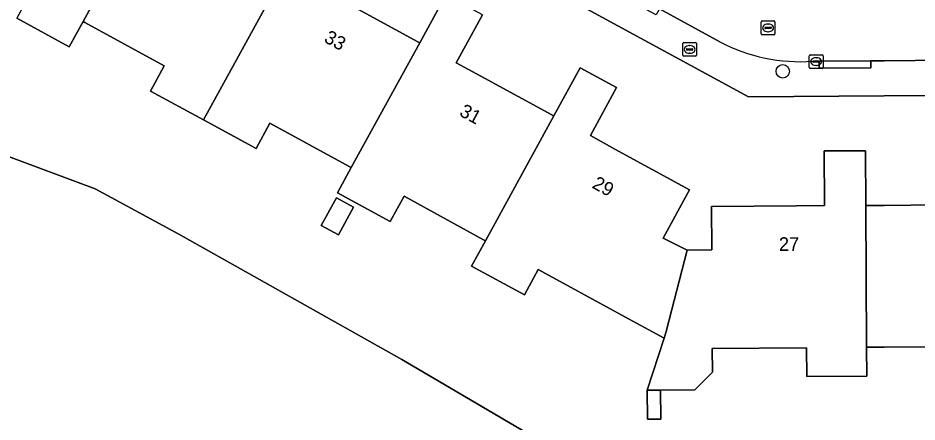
# Model space of a CAD drawing. Extents: x 157320 to 158835, y 386650 to 388491.
# Drawn here: x 157936.7 to 158002.4, y 387457.5 to 387487 of the extents above; entities that cross this region are included whole.
import ezdxf

# ---------------------------------------------------------------- set-up
doc = ezdxf.new("R2010")
doc.units = 0
for name, color, linetype in [('IMGEO_Boom', 7, 'Continuous'), ('IMGEO_Brandkraan', 7, 'Continuous'), ('IMGEO_Erf', 7, 'Continuous'), ('IMGEO_Kolk', 7, 'Continuous'), ('IMGEO_Loofbos', 7, 'Continuous'), ('IMGEO_Pand', 7, 'Continuous'), ('IMGEO_Pand_nummerreeks', 7, 'Continuous'), ('IMGEO_Rijbaan_lokaal_open', 7, 'Continuous'), ('IMGEO_Rioolput', 7, 'Continuous'), ('IMGEO_Voetpad_open', 7, 'Continuous')]:
    doc.layers.add(name, color=color, linetype=linetype)

msp = doc.modelspace()

# ---------------------------------------------------------------- linework, layer by layer
at = {"layer": 'IMGEO_Boom'}
msp.add_circle((157992.591, 387483.105), 0.489, dxfattribs=at)
at = {"layer": 'IMGEO_Brandkraan'}
for p, q in [((157985.288, 387484.278), (157985.288, 387485.13)), ((157985.363, 387485.204), (157986.215, 387485.204)), ((157985.776, 387484.984), (157985.801, 387484.984)), ((157986.289, 387485.13), (157986.289, 387484.278)), ((157986.215, 387484.204), (157985.363, 387484.204)), ((157985.547, 387484.698), (157985.547, 387484.71)), ((157985.985, 387484.661), (157985.587, 387484.661)), ((157985.59, 387484.747), (157985.988, 387484.747)), ((157985.799, 387484.424), (157985.774, 387484.424)), ((157986.031, 387484.71), (157986.031, 387484.698))]:
    msp.add_line(p, q, dxfattribs=at)
for points in [[(157985.288, 387484.278), (157985.288, 387485.13)], [(157985.363, 387485.204), (157986.215, 387485.204)], [(157986.289, 387485.13), (157986.289, 387484.278)], [(157986.215, 387484.204), (157985.363, 387484.204)]]:
    msp.add_lwpolyline(points, dxfattribs=at)
for centre, radius, start, end in [((157985.365, 387485.128), 0.0765, 91.55205, 178.44795), ((157985.365, 387485.128), 0.0765, 91.55205, 178.44795), ((157986.213, 387485.128), 0.0765, 1.55205, 88.44795), ((157986.213, 387485.128), 0.0765, 1.55205, 88.44795), ((157985.365, 387484.28), 0.0765, 181.55205, 268.44795), ((157985.365, 387484.28), 0.0765, 181.55205, 268.44795), ((157985.587, 387484.707), 0.0403, 85.87752, 175.75265), ((157985.584, 387484.697), 0.0366, 178.93798, 274.71019), ((157985.988, 387484.704), 0.043, 264.86636, 352.45326), ((157985.992, 387484.709), 0.0386, 1.73085, 96.63898), ((157986.213, 387484.28), 0.0765, 271.55205, 358.44795), ((157986.213, 387484.28), 0.0765, 271.55205, 358.44795)]:
    msp.add_arc(centre, radius, start, end, dxfattribs=at)
for centre, major_axis, ratio, start_param, end_param in [((157985.775, 387484.704), (-0.387, 0.002), 0.722429, 4.712389, 7.853982), ((157985.8, 387484.704), (-0.39, 0.002), 0.717154, 1.570796, 4.712389)]:
    msp.add_ellipse(centre, major_axis=major_axis, ratio=ratio, start_param=start_param, end_param=end_param, dxfattribs=at)
at = {"layer": 'IMGEO_Erf'}
for points in [[(158026.935, 387481.506), (158026.142, 387481.499), (158021.016, 387481.457), (158000, 387481.305), (157990.079, 387481.233), (157962.562, 387496.218), (157955.633, 387500), (157931.114, 387513.382), (157930.704, 387563.922)], [(157855.004, 387537.558), (157861.771, 387530.895), (157893.149, 387500), (157909.326, 387484.059), (157910.689, 387485.682), (157911.565, 387486.365), (157913.814, 387485.916), (157919.306, 387482.669), (157923.372, 387481.156), (157935.544, 387477.05), (157942.355, 387474.53), (157948.457, 387471.22), (157964.756, 387462.048), (157976.58, 387455.13), (157979.394, 387453.08), (157980.825, 387451.65), (157982.615, 387449.073)], [(157960.778, 387488.066), (157965.933, 387485.26), (157966.061, 387485.19), (157967.982, 387488.692)], [(158003.187, 387462.98), (158000, 387462.959), (157998.87, 387462.951), (157998.714, 387462.951), (157998.724, 387460.85), (157994.347, 387460.816), (157994.331, 387462.915), (157987.436, 387462.862), (157987.449, 387461.131), (157986.171, 387459.852), (157983.655, 387459.832), (157983.671, 387457.707), (157982.709, 387457.699), (157982.693, 387459.825), (157983.914, 387463.609), (157980.794, 387465.312), (157974.722, 387468.626), (157973.715, 387466.781), (157969.858, 387468.885), (157970.868, 387470.73), (157970.725, 387470.808), (157964.917, 387473.977), (157963.91, 387472.132), (157960.052, 387474.237), (157961.062, 387476.078), (157960.914, 387476.158), (157955.111, 387479.313), (157954.109, 387477.469), (157950.252, 387479.566), (157946.391, 387481.666), (157947.394, 387483.509), (157941.59, 387486.665), (157941.457, 387486.738), (157940.448, 387484.898), (157936.612, 387486.992)], [(157970.647, 387487.243), (157968.735, 387483.729), (157970.531, 387482.752), (157975.728, 387479.924), (157975.859, 387479.852), (157977.78, 387483.362), (157980.452, 387481.915), (157978.539, 387478.409), (157980.328, 387477.431), (157985.781, 387474.45), (157983.855, 387470.921), (157985.602, 387470.051), (157987.409, 387470.081), (157987.397, 387473.231), (157993.591, 387473.294), (157995.635, 387473.315), (157995.609, 387477.3), (157998.644, 387477.31), (157998.663, 387473.307), (157998.836, 387473.308), (158000, 387473.317), (158001.954, 387473.332), (158004.628, 387473.353)]]:
    msp.add_lwpolyline(points, dxfattribs=at)
msp.add_lwpolyline([(157959.976, 387473.876), (157961.232, 387473.19), (157960.12, 387471.154), (157958.865, 387471.839)], close=True, dxfattribs=at)
at = {"layer": 'IMGEO_Kolk'}
for p, q in [((157994.534, 387483.39), (157994.534, 387484.242)), ((157994.609, 387484.316), (157995.461, 387484.316)), ((157995.535, 387484.242), (157995.535, 387483.39)), ((157994.793, 387483.81), (157994.793, 387483.822)), ((157995.231, 387483.773), (157994.833, 387483.773)), ((157994.836, 387483.859), (157995.234, 387483.859)), ((157995.045, 387483.536), (157995.02, 387483.536)), ((157995.022, 387484.096), (157995.047, 387484.096)), ((157995.277, 387483.822), (157995.277, 387483.81)), ((157995.461, 387483.316), (157994.609, 387483.316))]:
    msp.add_line(p, q, dxfattribs=at)
for points in [[(157994.534, 387483.39), (157994.534, 387484.242)], [(157994.609, 387484.316), (157995.461, 387484.316)], [(157995.535, 387484.242), (157995.535, 387483.39)], [(157995.461, 387483.316), (157994.609, 387483.316)]]:
    msp.add_lwpolyline(points, dxfattribs=at)
for centre, radius, start, end in [((157994.611, 387484.24), 0.0765, 91.55205, 178.44795), ((157994.611, 387484.24), 0.0765, 91.55205, 178.44795), ((157995.459, 387484.24), 0.0765, 1.55205, 88.44795), ((157995.459, 387484.24), 0.0765, 1.55205, 88.44795), ((157994.833, 387483.819), 0.0403, 85.87752, 175.75265), ((157994.83, 387483.809), 0.0366, 178.93798, 274.71019), ((157995.234, 387483.816), 0.043, 264.86636, 352.45326), ((157995.238, 387483.821), 0.0386, 1.73085, 96.63898), ((157994.611, 387483.392), 0.0765, 181.55205, 268.44795), ((157994.611, 387483.392), 0.0765, 181.55205, 268.44795), ((157995.459, 387483.392), 0.0765, 271.55205, 358.44795), ((157995.459, 387483.392), 0.0765, 271.55205, 358.44795)]:
    msp.add_arc(centre, radius, start, end, dxfattribs=at)
for centre, major_axis, ratio, start_param, end_param in [((157995.021, 387483.816), (-0.387, 0.002), 0.722429, 4.712389, 7.853982), ((157995.046, 387483.816), (-0.39, 0.002), 0.717154, 1.570796, 4.712389)]:
    msp.add_ellipse(centre, major_axis=major_axis, ratio=ratio, start_param=start_param, end_param=end_param, dxfattribs=at)
at = {"layer": 'IMGEO_Loofbos'}
for points in [[(157948.457, 387471.22), (157942.355, 387474.53), (157935.544, 387477.05)], [(157982.111, 387448.968), (157982.615, 387449.073), (157980.825, 387451.65), (157979.394, 387453.08), (157976.58, 387455.13), (157964.756, 387462.048), (157948.457, 387471.22)]]:
    msp.add_lwpolyline(points, dxfattribs=at)
at = {"layer": 'IMGEO_Pand'}
for points in [[(157946.458, 387495.859), (157948.381, 387499.365), (157947.208, 387500), (157945.718, 387500.806), (157945.279, 387500), (157943.803, 387497.291), (157942.014, 387498.265), (157938.83, 387500), (157936.809, 387501.101), (157936.664, 387501.18), (157936.02, 387500), (157931.688, 387492.068), (157931.828, 387491.992), (157937.616, 387488.831), (157936.612, 387486.992), (157940.448, 387484.898), (157941.457, 387486.738)], [(157958.192, 387494.024), (157955.513, 387495.485), (157953.601, 387491.972), (157951.805, 387492.949), (157946.61, 387495.776), (157946.458, 387495.859), (157941.457, 387486.738), (157941.59, 387486.665), (157947.394, 387483.509), (157946.391, 387481.666), (157950.252, 387479.566)], [(157966.061, 387485.19), (157965.933, 387485.26), (157960.778, 387488.066), (157958.961, 387489.055), (157960.87, 387492.563), (157958.192, 387494.024), (157950.252, 387479.566), (157954.109, 387477.469), (157955.111, 387479.313), (157960.914, 387476.158), (157961.062, 387476.078)], [(157975.859, 387479.852), (157975.728, 387479.924), (157970.531, 387482.752), (157968.735, 387483.729), (157970.647, 387487.243), (157967.982, 387488.692), (157966.061, 387485.19), (157961.062, 387476.078), (157960.052, 387474.237), (157963.91, 387472.132), (157964.917, 387473.977), (157970.725, 387470.808), (157970.868, 387470.73)], [(157985.781, 387474.45), (157980.328, 387477.431), (157978.539, 387478.409), (157980.452, 387481.915), (157977.78, 387483.362), (157975.859, 387479.852), (157970.868, 387470.73), (157969.858, 387468.885), (157973.715, 387466.781), (157974.722, 387468.626), (157980.794, 387465.312), (157983.914, 387463.609), (157984.076, 387464.113), (157985.602, 387470.051), (157983.855, 387470.921)], [(157998.663, 387473.307), (157998.644, 387477.31), (157995.609, 387477.3), (157995.635, 387473.315), (157993.591, 387473.294), (157987.397, 387473.231), (157987.409, 387470.081), (157985.602, 387470.051), (157984.076, 387464.113), (157983.914, 387463.609), (157982.693, 387459.825), (157983.655, 387459.832), (157986.171, 387459.852), (157987.449, 387461.131), (157987.436, 387462.862), (157994.331, 387462.915), (157994.347, 387460.816), (157998.724, 387460.85), (157998.714, 387462.951)], [(158009.806, 387477.399), (158006.761, 387477.373), (158006.792, 387473.37), (158004.628, 387473.353), (158001.954, 387473.332), (158000, 387473.317), (157998.836, 387473.308), (157998.663, 387473.307), (157998.714, 387462.951), (157998.87, 387462.951), (158000, 387462.959), (158003.187, 387462.98), (158005.48, 387462.995), (158005.494, 387460.896), (158009.883, 387460.926)], [(157961.232, 387473.19), (157959.976, 387473.876), (157958.865, 387471.839), (157960.12, 387471.154)], [(157983.655, 387459.832), (157982.693, 387459.825), (157982.709, 387457.699), (157983.671, 387457.707)]]:
    msp.add_lwpolyline(points, close=True, dxfattribs=at)
at = {"layer": 'IMGEO_Rijbaan_lokaal_open'}
for points in [[(157983.59, 387487.659), (157987.998, 387485.249)], [(157994.789, 387483.836), (157995.251, 387483.844), (157999.028, 387483.868), (158000, 387483.877), (158004.554, 387483.917), (158012.839, 387483.99), (158014.497, 387483.988), (158020.721, 387484.061), (158026.018, 387484.178)]]:
    msp.add_lwpolyline(points, dxfattribs=at)
msp.add_arc((157993.905, 387496.613), 12.807, 242.53431, 273.95809, dxfattribs=at)
at = {"layer": 'IMGEO_Rioolput'}
for p, q in [((157991.023, 387485.855), (157991.023, 387486.707)), ((157991.098, 387486.781), (157991.95, 387486.781)), ((157991.282, 387486.275), (157991.282, 387486.287)), ((157991.72, 387486.238), (157991.322, 387486.238)), ((157991.325, 387486.324), (157991.723, 387486.324)), ((157991.511, 387486.561), (157991.536, 387486.561)), ((157991.766, 387486.287), (157991.766, 387486.275)), ((157992.024, 387486.707), (157992.024, 387485.855)), ((157991.95, 387485.781), (157991.098, 387485.781)), ((157991.534, 387486.001), (157991.509, 387486.001))]:
    msp.add_line(p, q, dxfattribs=at)
for points in [[(157991.023, 387485.855), (157991.023, 387486.707)], [(157991.098, 387486.781), (157991.95, 387486.781)], [(157992.024, 387486.707), (157992.024, 387485.855)], [(157991.95, 387485.781), (157991.098, 387485.781)]]:
    msp.add_lwpolyline(points, dxfattribs=at)
for centre, radius, start, end in [((157991.1, 387486.705), 0.0765, 91.55205, 178.44795), ((157991.1, 387486.705), 0.0765, 91.55205, 178.44795), ((157991.322, 387486.284), 0.0403, 85.87752, 175.75265), ((157991.319, 387486.274), 0.0366, 178.93798, 274.71019), ((157991.723, 387486.281), 0.043, 264.86636, 352.45326), ((157991.727, 387486.286), 0.0386, 1.73085, 96.63898), ((157991.948, 387486.705), 0.0765, 1.55205, 88.44795), ((157991.948, 387486.705), 0.0765, 1.55205, 88.44795), ((157991.1, 387485.857), 0.0765, 181.55205, 268.44795), ((157991.1, 387485.857), 0.0765, 181.55205, 268.44795), ((157991.948, 387485.857), 0.0765, 271.55205, 358.44795), ((157991.948, 387485.857), 0.0765, 271.55205, 358.44795)]:
    msp.add_arc(centre, radius, start, end, dxfattribs=at)
for centre, major_axis, ratio, start_param, end_param in [((157991.51, 387486.281), (-0.387, 0.002), 0.722429, 4.712389, 7.853982), ((157991.535, 387486.281), (-0.39, 0.002), 0.717154, 1.570796, 4.712389)]:
    msp.add_ellipse(centre, major_axis=major_axis, ratio=ratio, start_param=start_param, end_param=end_param, dxfattribs=at)
at = {"layer": 'IMGEO_Voetpad_open'}
for points in [[(157933.051, 387590.471), (157933.016, 387592.871), (157929.973, 387592.849), (157930.223, 387563.93), (157930.704, 387563.922), (157931.114, 387513.382), (157955.633, 387500), (157962.562, 387496.218), (157990.079, 387481.233), (158000, 387481.305), (158021.016, 387481.457), (158026.142, 387481.499), (158030.416, 387487.431), (158030.363, 387487.549)], [(157987.998, 387485.249), (157983.59, 387487.659), (157983.353, 387487.219), (157980.026, 387489.012), (157980.263, 387489.452), (157975.173, 387492.232), (157974.116, 387492.835), (157973.878, 387492.396), (157970.543, 387494.202), (157970.781, 387494.641), (157964.004, 387498.35), (157963.767, 387497.911), (157959.906, 387500), (157958.492, 387500.765), (157958.729, 387501.204), (157951.973, 387504.901), (157951.733, 387504.462), (157948.436, 387506.267), (157948.676, 387506.705), (157942.132, 387510.273), (157941.891, 387509.836), (157938.557, 387511.68), (157938.798, 387512.117)], [(158026.018, 387484.178), (158026.029, 387483.679), (158020.732, 387483.562), (158020.721, 387484.061), (158014.497, 387483.988), (158012.839, 387483.99), (158012.843, 387483.491), (158004.558, 387483.418), (158004.554, 387483.917), (158000, 387483.877), (157999.028, 387483.868), (157999.031, 387483.369), (157995.254, 387483.345), (157995.251, 387483.844), (157994.789, 387483.836)]]:
    msp.add_lwpolyline(points, dxfattribs=at)
msp.add_lwpolyline([(157999.028, 387483.868), (157995.251, 387483.844), (157995.254, 387483.345), (157999.031, 387483.369)], close=True, dxfattribs=at)
msp.add_arc((157993.905, 387496.613), 12.807, 242.53431, 273.95809, dxfattribs=at)

# ---------------------------------------------------------------- texts
at = {"layer": 'IMGEO_Pand_nummerreeks'}
for s, rotation, p in [('33', 331.44378, (157959.001, 387485.289)), ('31', 331.44378, (157968.894, 387479.905)), ('29', 331.44378, (157978.59, 387474.629)), ('27', 0.38388, (157992.312, 387469.984))]:
    msp.add_text(s, height=1, rotation=rotation, dxfattribs=at).set_placement(p)

doc.saveas('drawing.dxf')
